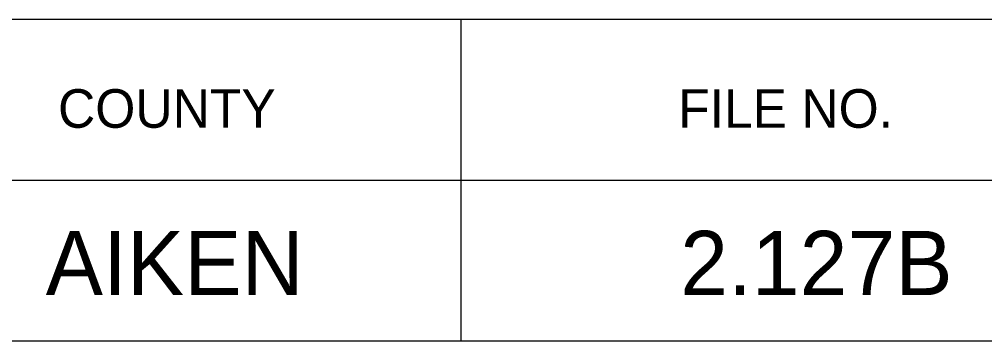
# Model space of a CAD drawing. Extents: x 1000 to 1162, y 999 to 8520.
# Drawn here: x 1140.57 to 1148.08, y 6620.05 to 6622.55 of the extents above; entities that cross this region are included whole.
import ezdxf

# ---------------------------------------------------------------- set-up
doc = ezdxf.new("R2010")
doc.units = 0
doc.layers.add('Level 20', color=7, linetype='Continuous')
doc.layers.add('Level 3', color=7, linetype='Continuous')

msp = doc.modelspace()

# ---------------------------------------------------------------- linework, layer by layer
at = {"layer": 'Level 3'}
for p, q in [((1133.055, 6622.5458), (1161.555, 6622.5458)), ((1133.055, 6622.5458), (1161.555, 6622.5458)), ((1133.055, 6622.5458), (1161.555, 6622.5458)), ((1133.055, 6622.5458), (1161.555, 6622.5458)), ((1133.055, 6622.5458), (1161.555, 6622.5458)), ((1133.055, 6622.5458), (1161.555, 6622.5458)), ((1133.055, 6622.5458), (1161.555, 6622.5458)), ((1133.055, 6622.5458), (1161.555, 6622.5458)), ((1133.055, 6622.5458), (1161.555, 6622.5458)), ((1133.055, 6622.5458), (1161.555, 6622.5458)), ((1133.055, 6622.5458), (1161.555, 6622.5458)), ((1133.055, 6622.5458), (1161.555, 6622.5458)), ((1133.055, 6622.5458), (1161.555, 6622.5458)), ((1133.055, 6622.5458), (1161.555, 6622.5458)), ((1133.055, 6622.5458), (1161.555, 6622.5458)), ((1133.055, 6622.5458), (1161.555, 6622.5458)), ((1133.055, 6622.5458), (1161.555, 6622.5458)), ((1133.055, 6622.5458), (1161.555, 6622.5458)), ((1133.055, 6622.5458), (1161.555, 6622.5458)), ((1133.055, 6622.5458), (1161.555, 6622.5458)), ((1133.055, 6622.5458), (1161.555, 6622.5458)), ((1133.055, 6622.5458), (1161.555, 6622.5458)), ((1133.055, 6622.5458), (1161.555, 6622.5458)), ((1133.055, 6622.5458), (1161.555, 6622.5458)), ((1133.055, 6622.5458), (1161.555, 6622.5458)), ((1133.055, 6622.5458), (1161.555, 6622.5458)), ((1133.055, 6622.5458), (1161.555, 6622.5458)), ((1133.055, 6622.5458), (1161.555, 6622.5458)), ((1133.055, 6622.5458), (1161.555, 6622.5458)), ((1133.055, 6622.5458), (1161.555, 6622.5458)), ((1133.055, 6622.5458), (1161.555, 6622.5458)), ((1133.055, 6622.5458), (1161.555, 6622.5458)), ((1133.055, 6622.5458), (1161.555, 6622.5458)), ((1133.055, 6622.5458), (1161.555, 6622.5458)), ((1133.055, 6622.5458), (1161.555, 6622.5458)), ((1133.055, 6622.5458), (1161.555, 6622.5458)), ((1133.055, 6622.5458), (1161.555, 6622.5458)), ((1133.055, 6622.5458), (1161.555, 6622.5458)), ((1133.055, 6622.5458), (1161.555, 6622.5458)), ((1133.055, 6622.5458), (1161.555, 6622.5458)), ((1133.055, 6622.5458), (1161.555, 6622.5458)), ((1133.055, 6622.5458), (1161.555, 6622.5458)), ((1133.055, 6622.5458), (1161.555, 6622.5458)), ((1133.055, 6622.5458), (1161.555, 6622.5458)), ((1133.055, 6622.5458), (1161.555, 6622.5458)), ((1133.055, 6622.5458), (1161.555, 6622.5458)), ((1133.055, 6622.5458), (1161.555, 6622.5458)), ((1143.9997, 6622.5458), (1143.9997, 6620.0458)), ((1143.9997, 6622.5458), (1143.9997, 6620.0458)), ((1143.9997, 6622.5458), (1143.9997, 6620.0458)), ((1143.9997, 6622.5458), (1143.9997, 6620.0458)), ((1143.9997, 6622.5458), (1143.9997, 6620.0458)), ((1143.9997, 6622.5458), (1143.9997, 6620.0458)), ((1143.9997, 6622.5458), (1143.9997, 6620.0458)), ((1143.9997, 6622.5458), (1143.9997, 6620.0458)), ((1143.9997, 6622.5458), (1143.9997, 6620.0458)), ((1143.9997, 6622.5458), (1143.9997, 6620.0458)), ((1143.9997, 6622.5458), (1143.9997, 6620.0458)), ((1143.9997, 6622.5458), (1143.9997, 6620.0458)), ((1143.9997, 6622.5458), (1143.9997, 6620.0458)), ((1143.9997, 6622.5458), (1143.9997, 6620.0458)), ((1143.9997, 6622.5458), (1143.9997, 6620.0458)), ((1143.9997, 6622.5458), (1143.9997, 6620.0458)), ((1143.9997, 6622.5458), (1143.9997, 6620.0458)), ((1143.9997, 6622.5458), (1143.9997, 6620.0458)), ((1143.9997, 6622.5458), (1143.9997, 6620.0458)), ((1143.9997, 6622.5458), (1143.9997, 6620.0458)), ((1143.9997, 6622.5458), (1143.9997, 6620.0458)), ((1143.9997, 6622.5458), (1143.9997, 6620.0458)), ((1143.9997, 6622.5458), (1143.9997, 6620.0458)), ((1143.9997, 6622.5458), (1143.9997, 6620.0458)), ((1143.9997, 6622.5458), (1143.9997, 6620.0458)), ((1143.9997, 6622.5458), (1143.9997, 6620.0458)), ((1143.9997, 6622.5458), (1143.9997, 6620.0458)), ((1143.9997, 6622.5458), (1143.9997, 6620.0458)), ((1143.9997, 6622.5458), (1143.9997, 6620.0458)), ((1143.9997, 6622.5458), (1143.9997, 6620.0458)), ((1143.9997, 6622.5458), (1143.9997, 6620.0458)), ((1143.9997, 6622.5458), (1143.9997, 6620.0458)), ((1143.9997, 6622.5458), (1143.9997, 6620.0458)), ((1143.9997, 6622.5458), (1143.9997, 6620.0458)), ((1143.9997, 6622.5458), (1143.9997, 6620.0458)), ((1143.9997, 6622.5458), (1143.9997, 6620.0458)), ((1143.9997, 6622.5458), (1143.9997, 6620.0458)), ((1143.9997, 6622.5458), (1143.9997, 6620.0458)), ((1143.9997, 6622.5458), (1143.9997, 6620.0458)), ((1143.9997, 6622.5458), (1143.9997, 6620.0458)), ((1143.9997, 6622.5458), (1143.9997, 6620.0458)), ((1143.9997, 6622.5458), (1143.9997, 6620.0458)), ((1143.9997, 6622.5458), (1143.9997, 6620.0458)), ((1143.9997, 6622.5458), (1143.9997, 6620.0458)), ((1143.9997, 6622.5458), (1143.9997, 6620.0458)), ((1143.9997, 6622.5458), (1143.9997, 6620.0458)), ((1143.9997, 6622.5458), (1143.9997, 6620.0458)), ((1133.055, 6621.2958), (1161.555, 6621.2958)), ((1133.055, 6621.2958), (1161.555, 6621.2958)), ((1133.055, 6621.2958), (1161.555, 6621.2958)), ((1133.055, 6621.2958), (1161.555, 6621.2958)), ((1133.055, 6621.2958), (1161.555, 6621.2958)), ((1133.055, 6621.2958), (1161.555, 6621.2958)), ((1133.055, 6621.2958), (1161.555, 6621.2958)), ((1133.055, 6621.2958), (1161.555, 6621.2958)), ((1133.055, 6621.2958), (1161.555, 6621.2958)), ((1133.055, 6621.2958), (1161.555, 6621.2958)), ((1133.055, 6621.2958), (1161.555, 6621.2958)), ((1133.055, 6621.2958), (1161.555, 6621.2958)), ((1133.055, 6621.2958), (1161.555, 6621.2958)), ((1133.055, 6621.2958), (1161.555, 6621.2958)), ((1133.055, 6621.2958), (1161.555, 6621.2958)), ((1133.055, 6621.2958), (1161.555, 6621.2958)), ((1133.055, 6621.2958), (1161.555, 6621.2958)), ((1133.055, 6621.2958), (1161.555, 6621.2958)), ((1133.055, 6621.2958), (1161.555, 6621.2958)), ((1133.055, 6621.2958), (1161.555, 6621.2958)), ((1133.055, 6621.2958), (1161.555, 6621.2958)), ((1133.055, 6621.2958), (1161.555, 6621.2958)), ((1133.055, 6621.2958), (1161.555, 6621.2958)), ((1133.055, 6621.2958), (1161.555, 6621.2958)), ((1133.055, 6621.2958), (1161.555, 6621.2958)), ((1133.055, 6621.2958), (1161.555, 6621.2958)), ((1133.055, 6621.2958), (1161.555, 6621.2958)), ((1133.055, 6621.2958), (1161.555, 6621.2958)), ((1133.055, 6621.2958), (1161.555, 6621.2958)), ((1133.055, 6621.2958), (1161.555, 6621.2958)), ((1133.055, 6621.2958), (1161.555, 6621.2958)), ((1133.055, 6621.2958), (1161.555, 6621.2958)), ((1133.055, 6621.2958), (1161.555, 6621.2958)), ((1133.055, 6621.2958), (1161.555, 6621.2958)), ((1133.055, 6621.2958), (1161.555, 6621.2958)), ((1133.055, 6621.2958), (1161.555, 6621.2958)), ((1133.055, 6621.2958), (1161.555, 6621.2958)), ((1133.055, 6621.2958), (1161.555, 6621.2958)), ((1133.055, 6621.2958), (1161.555, 6621.2958)), ((1133.055, 6621.2958), (1161.555, 6621.2958)), ((1133.055, 6621.2958), (1161.555, 6621.2958)), ((1133.055, 6621.2958), (1161.555, 6621.2958)), ((1133.055, 6621.2958), (1161.555, 6621.2958)), ((1133.055, 6621.2958), (1161.555, 6621.2958)), ((1133.055, 6621.2958), (1161.555, 6621.2958)), ((1133.055, 6621.2958), (1161.555, 6621.2958)), ((1133.055, 6621.2958), (1161.555, 6621.2958)), ((1133.055, 6620.0458), (1161.555, 6620.0458)), ((1133.055, 6620.0458), (1161.555, 6620.0458)), ((1133.055, 6620.0458), (1161.555, 6620.0458)), ((1133.055, 6620.0458), (1161.555, 6620.0458)), ((1133.055, 6620.0458), (1161.555, 6620.0458)), ((1133.055, 6620.0458), (1161.555, 6620.0458)), ((1133.055, 6620.0458), (1161.555, 6620.0458)), ((1133.055, 6620.0458), (1161.555, 6620.0458)), ((1133.055, 6620.0458), (1161.555, 6620.0458)), ((1133.055, 6620.0458), (1161.555, 6620.0458)), ((1133.055, 6620.0458), (1161.555, 6620.0458)), ((1133.055, 6620.0458), (1161.555, 6620.0458)), ((1133.055, 6620.0458), (1161.555, 6620.0458)), ((1133.055, 6620.0458), (1161.555, 6620.0458)), ((1133.055, 6620.0458), (1161.555, 6620.0458)), ((1133.055, 6620.0458), (1161.555, 6620.0458)), ((1133.055, 6620.0458), (1161.555, 6620.0458)), ((1133.055, 6620.0458), (1161.555, 6620.0458)), ((1133.055, 6620.0458), (1161.555, 6620.0458)), ((1133.055, 6620.0458), (1161.555, 6620.0458)), ((1133.055, 6620.0458), (1161.555, 6620.0458)), ((1133.055, 6620.0458), (1161.555, 6620.0458)), ((1133.055, 6620.0458), (1161.555, 6620.0458)), ((1133.055, 6620.0458), (1161.555, 6620.0458)), ((1133.055, 6620.0458), (1161.555, 6620.0458)), ((1133.055, 6620.0458), (1161.555, 6620.0458)), ((1133.055, 6620.0458), (1161.555, 6620.0458)), ((1133.055, 6620.0458), (1161.555, 6620.0458)), ((1133.055, 6620.0458), (1161.555, 6620.0458)), ((1133.055, 6620.0458), (1161.555, 6620.0458)), ((1133.055, 6620.0458), (1161.555, 6620.0458)), ((1133.055, 6620.0458), (1161.555, 6620.0458)), ((1133.055, 6620.0458), (1161.555, 6620.0458)), ((1133.055, 6620.0458), (1161.555, 6620.0458)), ((1133.055, 6620.0458), (1161.555, 6620.0458)), ((1133.055, 6620.0458), (1161.555, 6620.0458)), ((1133.055, 6620.0458), (1161.555, 6620.0458)), ((1133.055, 6620.0458), (1161.555, 6620.0458)), ((1133.055, 6620.0458), (1161.555, 6620.0458)), ((1133.055, 6620.0458), (1161.555, 6620.0458)), ((1133.055, 6620.0458), (1161.555, 6620.0458)), ((1133.055, 6620.0458), (1161.555, 6620.0458)), ((1133.055, 6620.0458), (1161.555, 6620.0458)), ((1133.055, 6620.0458), (1161.555, 6620.0458)), ((1133.055, 6620.0458), (1161.555, 6620.0458)), ((1133.055, 6620.0458), (1161.555, 6620.0458)), ((1133.055, 6620.0458), (1161.555, 6620.0458))]:
    msp.add_line(p, q, dxfattribs=at)

# ---------------------------------------------------------------- texts
at = {"layer": 'Level 20'}
for s, p in [('2.127B', (1145.7068, 6620.4)), ('AIKEN', (1140.7706, 6620.4))]:
    msp.add_text(s, height=0.5, dxfattribs=at).set_placement(p)
at = {"layer": 'Level 3'}
for s, p in [('COUNTY', (1140.8665, 6621.7021)), ('COUNTY', (1140.8665, 6621.7021)), ('COUNTY', (1140.8665, 6621.7021)), ('COUNTY', (1140.8665, 6621.7021)), ('COUNTY', (1140.8665, 6621.7021)), ('COUNTY', (1140.8665, 6621.7021)), ('COUNTY', (1140.8665, 6621.7021)), ('COUNTY', (1140.8665, 6621.7021)), ('COUNTY', (1140.8665, 6621.7021)), ('COUNTY', (1140.8665, 6621.7021)), ('COUNTY', (1140.8665, 6621.7021)), ('COUNTY', (1140.8665, 6621.7021)), ('COUNTY', (1140.8665, 6621.7021)), ('COUNTY', (1140.8665, 6621.7021)), ('COUNTY', (1140.8665, 6621.7021)), ('COUNTY', (1140.8665, 6621.7021)), ('COUNTY', (1140.8665, 6621.7021)), ('COUNTY', (1140.8665, 6621.7021)), ('COUNTY', (1140.8665, 6621.7021)), ('COUNTY', (1140.8665, 6621.7021)), ('COUNTY', (1140.8665, 6621.7021)), ('COUNTY', (1140.8665, 6621.7021)), ('COUNTY', (1140.8665, 6621.7021)), ('COUNTY', (1140.8665, 6621.7021)), ('COUNTY', (1140.8665, 6621.7021)), ('COUNTY', (1140.8665, 6621.7021)), ('COUNTY', (1140.8665, 6621.7021)), ('COUNTY', (1140.8665, 6621.7021)), ('COUNTY', (1140.8665, 6621.7021)), ('COUNTY', (1140.8665, 6621.7021)), ('COUNTY', (1140.8665, 6621.7021)), ('COUNTY', (1140.8665, 6621.7021)), ('COUNTY', (1140.8665, 6621.7021)), ('COUNTY', (1140.8665, 6621.7021)), ('COUNTY', (1140.8665, 6621.7021)), ('COUNTY', (1140.8665, 6621.7021)), ('COUNTY', (1140.8665, 6621.7021)), ('COUNTY', (1140.8665, 6621.7021)), ('COUNTY', (1140.8665, 6621.7021)), ('COUNTY', (1140.8665, 6621.7021)), ('COUNTY', (1140.8665, 6621.7021)), ('COUNTY', (1140.8665, 6621.7021)), ('COUNTY', (1140.8665, 6621.7021)), ('COUNTY', (1140.8665, 6621.7021)), ('COUNTY', (1140.8665, 6621.7021)), ('COUNTY', (1140.8665, 6621.7021)), ('COUNTY', (1140.8665, 6621.7021)), ('FILE NO.', (1145.6908, 6621.7021)), ('FILE NO.', (1145.6908, 6621.7021)), ('FILE NO.', (1145.6908, 6621.7021)), ('FILE NO.', (1145.6908, 6621.7021)), ('FILE NO.', (1145.6908, 6621.7021)), ('FILE NO.', (1145.6908, 6621.7021)), ('FILE NO.', (1145.6908, 6621.7021)), ('FILE NO.', (1145.6908, 6621.7021)), ('FILE NO.', (1145.6908, 6621.7021)), ('FILE NO.', (1145.6908, 6621.7021)), ('FILE NO.', (1145.6908, 6621.7021)), ('FILE NO.', (1145.6908, 6621.7021)), ('FILE NO.', (1145.6908, 6621.7021)), ('FILE NO.', (1145.6908, 6621.7021)), ('FILE NO.', (1145.6908, 6621.7021)), ('FILE NO.', (1145.6908, 6621.7021)), ('FILE NO.', (1145.6908, 6621.7021)), ('FILE NO.', (1145.6908, 6621.7021)), ('FILE NO.', (1145.6908, 6621.7021)), ('FILE NO.', (1145.6908, 6621.7021)), ('FILE NO.', (1145.6908, 6621.7021)), ('FILE NO.', (1145.6908, 6621.7021)), ('FILE NO.', (1145.6908, 6621.7021)), ('FILE NO.', (1145.6908, 6621.7021)), ('FILE NO.', (1145.6908, 6621.7021)), ('FILE NO.', (1145.6908, 6621.7021)), ('FILE NO.', (1145.6908, 6621.7021)), ('FILE NO.', (1145.6908, 6621.7021)), ('FILE NO.', (1145.6908, 6621.7021)), ('FILE NO.', (1145.6908, 6621.7021)), ('FILE NO.', (1145.6908, 6621.7021)), ('FILE NO.', (1145.6908, 6621.7021)), ('FILE NO.', (1145.6908, 6621.7021)), ('FILE NO.', (1145.6908, 6621.7021)), ('FILE NO.', (1145.6908, 6621.7021)), ('FILE NO.', (1145.6908, 6621.7021)), ('FILE NO.', (1145.6908, 6621.7021)), ('FILE NO.', (1145.6908, 6621.7021)), ('FILE NO.', (1145.6908, 6621.7021)), ('FILE NO.', (1145.6908, 6621.7021)), ('FILE NO.', (1145.6908, 6621.7021)), ('FILE NO.', (1145.6908, 6621.7021)), ('FILE NO.', (1145.6908, 6621.7021)), ('FILE NO.', (1145.6908, 6621.7021)), ('FILE NO.', (1145.6908, 6621.7021)), ('FILE NO.', (1145.6908, 6621.7021)), ('FILE NO.', (1145.6908, 6621.7021))]:
    msp.add_text(s, height=0.3, dxfattribs=at).set_placement(p)

doc.saveas('drawing.dxf')
